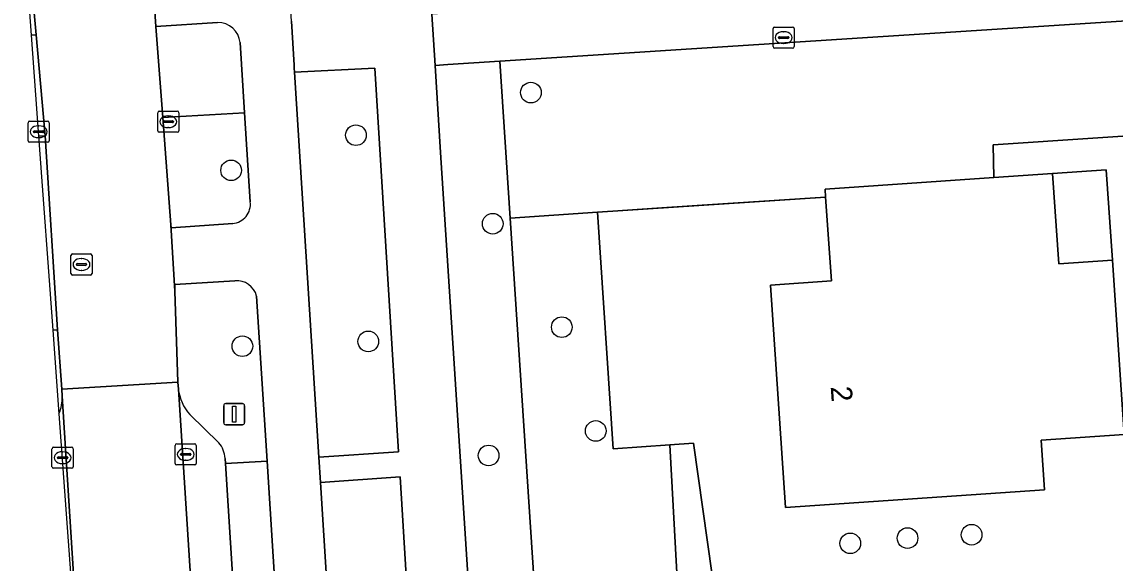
# Model space of a CAD drawing. Extents: x 160732 to 162107, y 387428 to 388479.
# Drawn here: x 160777.3 to 160829, y 387601.4 to 387627.1 of the extents above; entities that cross this region are included whole.
import ezdxf

# ---------------------------------------------------------------- set-up
doc = ezdxf.new("R2010")
doc.units = 0
for name, color, linetype in [('IMGEO_Berm_groen', 7, 'Continuous'), ('IMGEO_Boom', 7, 'Continuous'), ('IMGEO_Fietspad_gesloten', 7, 'Continuous'), ('IMGEO_Grasland_overig', 7, 'Continuous'), ('IMGEO_Groenvoorziening', 7, 'Continuous'), ('IMGEO_Hek', 7, 'Continuous'), ('IMGEO_Kolk', 7, 'Continuous'), ('IMGEO_Lichtmast', 7, 'Continuous'), ('IMGEO_Pand', 7, 'Continuous'), ('IMGEO_Pand_nummerreeks', 7, 'Continuous'), ('IMGEO_Parkeervlak_open', 7, 'Continuous'), ('IMGEO_Rijbaan_lokaal_gesloten', 7, 'Continuous'), ('IMGEO_Rioolput', 7, 'Continuous'), ('IMGEO_Terreindeel_open', 7, 'Continuous'), ('IMGEO_Verkeerseiland_open', 7, 'Continuous'), ('IMGEO_Voetpad_open', 7, 'Continuous')]:
    doc.layers.add(name, color=color, linetype=linetype)

msp = doc.modelspace()

# ---------------------------------------------------------------- linework, layer by layer
at = {"layer": 'IMGEO_Berm_groen'}
msp.add_lwpolyline([(160959.916, 387496.024), (160946.169, 387496.849), (160936.309, 387498.011), (160889.009, 387505.413), (160806.924, 387518.259), (160800.367, 387617.785), (160799.877, 387625.216), (160797.423, 387625.06), (160796.815, 387625.004), (160797.074, 387620.896), (160803.773, 387517.234), (160913.899, 387500), (160936.105, 387496.525), (160946.036, 387495.354), (160959.839, 387494.526), (160979.097, 387493.706), (160979.317, 387493.697), (160979.564, 387495.188), (160978.599, 387495.229)], close=True, dxfattribs=at)
at = {"layer": 'IMGEO_Boom'}
for centre in [(160801.351, 387623.729), (160793.069, 387621.71), (160787.163, 387620.047), (160799.546, 387617.519), (160802.814, 387612.622), (160787.696, 387611.721), (160793.654, 387611.946), (160804.422, 387607.707), (160799.351, 387606.547), (160822.211, 387602.793), (160816.467, 387602.387), (160819.178, 387602.634)]:
    msp.add_circle(centre, 0.489, dxfattribs=at)
at = {"layer": 'IMGEO_Fietspad_gesloten'}
for points in [[(160795.923, 387533.555), (160795.847, 387534.752), (160794.802, 387551.303), (160794.726, 387552.509), (160793.474, 387572.323), (160793.397, 387573.538), (160792.436, 387588.761), (160792.361, 387589.955), (160791.393, 387605.268), (160791.317, 387606.464), (160790.166, 387624.694), (160790.154, 387624.887), (160790.145, 387625.026), (160790.013, 387627.111), (160789.841, 387629.83), (160789.708, 387631.941), (160789.696, 387632.133), (160789.043, 387642.468), (160788.968, 387643.662), (160787.81, 387661.99), (160787.734, 387663.193), (160786.461, 387683.344)], [(160786.395, 387629.637), (160783.43, 387629.448), (160783.594, 387626.85), (160786.519, 387627.042)], [(160777.508, 387629.054), (160777.699, 387626.448), (160777.937, 387626.465), (160777.706, 387629.067), (160777.508, 387629.054)], [(160787.587, 387626.097), (160787.799, 387622.772), (160788.069, 387618.554)], [(160787.238, 387617.535), (160784.327, 387617.326), (160784.316, 387617.473), (160784.505, 387614.327), (160784.495, 387614.647), (160787.345, 387614.821)], [(160788.365, 387614.09), (160788.864, 387606.27), (160789.727, 387592.733), (160789.879, 387590.341), (160790.942, 387573.662), (160791.096, 387571.249), (160792.292, 387552.478), (160792.366, 387551.255), (160792.511, 387548.855), (160793.773, 387527.955), (160793.917, 387525.57), (160794.336, 387518.633), (160796.915, 387518.763), (160796.596, 387522.896), (160795.923, 387533.555)]]:
    msp.add_lwpolyline(points, dxfattribs=at)
for centre, radius, start, end in [((160786.55, 387626.001), 1.042, 5.2958, 91.6973), ((160787.159, 387618.448), 0.917, 274.9719, 6.6332), ((160787.431, 387613.864), 0.961, 13.5872, 95.157)]:
    msp.add_arc(centre, radius, start, end, dxfattribs=at)
at = {"layer": 'IMGEO_Grasland_overig'}
msp.add_lwpolyline([(160828.874, 387615.798), (160828.582, 387620.073), (160826.041, 387619.899), (160826.333, 387615.625)], close=True, dxfattribs=at)
at = {"layer": 'IMGEO_Groenvoorziening'}
for points in [[(160793.972, 387624.886), (160790.166, 387624.694), (160791.317, 387606.464), (160795.086, 387606.715)], [(160791.393, 387605.268), (160792.361, 387589.955), (160796.095, 387590.23), (160795.163, 387605.539)]]:
    msp.add_lwpolyline(points, close=True, dxfattribs=at)
for points in [[(160787.799, 387622.772), (160783.925, 387622.545), (160784.316, 387617.473), (160784.327, 387617.326), (160787.238, 387617.535)], [(160788.069, 387618.554), (160787.799, 387622.772)], [(160812.79, 387535.692), (160812.476, 387542.108), (160815.933, 387549.939), (160815.581, 387556.126), (160810.572, 387558.546), (160807.923, 387607.046), (160805.239, 387606.864), (160804.502, 387618.061), (160800.367, 387617.785), (160806.924, 387518.259)], [(160787.345, 387614.821), (160784.495, 387614.647), (160784.505, 387614.327), (160784.639, 387610.016), (160784.664, 387609.693)], [(160786.873, 387606.41), (160786.889, 387606.163), (160788.864, 387606.27), (160788.365, 387614.09)], [(160779.169, 387609.35), (160779.149, 387609.687), (160778.945, 387612.496), (160778.723, 387612.481)], [(160778.723, 387612.481), (160779.013, 387608.519)], [(160785.206, 387608.491), (160786.58, 387607.143)], [(160834.374, 387570.201), (160832.105, 387570.153), (160832.945, 387559.016), (160814.286, 387557.61), (160810.831, 387594.513), (160809.055, 387607.122), (160807.923, 387607.046), (160810.572, 387558.546), (160815.581, 387556.126), (160815.933, 387549.939), (160812.476, 387542.108), (160812.79, 387535.692), (160814.311, 387528.706), (160820.895, 387524.611), (160840.059, 387525.196), (160845.191, 387524.186), (160844.575, 387529.462), (160850.826, 387530.239), (160859.394, 387531.257), (160858.392, 387540.709), (160858.297, 387541.559), (160857.103, 387552.21)]]:
    msp.add_lwpolyline(points, dxfattribs=at)
for centre, radius, start, end in [((160787.159, 387618.448), 0.917, 274.9719, 6.6332), ((160787.431, 387613.864), 0.961, 13.5872, 95.157), ((160786.83, 387609.946), 2.181, 186.6742, 221.8685), ((160777.23, 387609.285), 1.94, 336.7742, 1.9321), ((160785.716, 387606.373), 1.158, 1.855, 41.7209)]:
    msp.add_arc(centre, radius, start, end, dxfattribs=at)
at = {"layer": 'IMGEO_Hek'}
for points in [[(160800.367, 387617.785), (160799.877, 387625.216)], [(160833.369, 387621.938), (160823.232, 387621.25), (160823.266, 387619.709)], [(160815.303, 387618.784), (160809.215, 387618.377)], [(160807.311, 387618.249), (160800.367, 387617.785)], [(160809.215, 387618.377), (160807.311, 387618.249)], [(160889.009, 387505.413), (160806.924, 387518.259), (160800.367, 387617.785)]]:
    msp.add_lwpolyline(points, dxfattribs=at)
at = {"layer": 'IMGEO_Kolk'}
for p, q in [((160812.814, 387625.905), (160812.814, 387626.757)), ((160812.889, 387626.831), (160813.741, 387626.831)), ((160813.302, 387626.611), (160813.327, 387626.611)), ((160813.815, 387626.757), (160813.815, 387625.905)), ((160813.073, 387626.325), (160813.073, 387626.337)), ((160813.511, 387626.288), (160813.113, 387626.288)), ((160813.116, 387626.374), (160813.514, 387626.374)), ((160813.325, 387626.051), (160813.3, 387626.051)), ((160813.557, 387626.337), (160813.557, 387626.325)), ((160813.741, 387625.831), (160812.889, 387625.831)), ((160783.761, 387622.848), (160784.613, 387622.848)), ((160777.627, 387622.375), (160778.479, 387622.375)), ((160783.686, 387621.922), (160783.686, 387622.774)), ((160783.945, 387622.342), (160783.945, 387622.354)), ((160783.988, 387622.391), (160784.386, 387622.391)), ((160784.174, 387622.628), (160784.199, 387622.628)), ((160784.429, 387622.354), (160784.429, 387622.342)), ((160784.687, 387622.774), (160784.687, 387621.922)), ((160777.552, 387621.449), (160777.552, 387622.301)), ((160777.811, 387621.869), (160777.811, 387621.881)), ((160778.249, 387621.832), (160777.851, 387621.832)), ((160777.854, 387621.918), (160778.252, 387621.918)), ((160778.04, 387622.155), (160778.065, 387622.155)), ((160778.295, 387621.881), (160778.295, 387621.869)), ((160778.553, 387622.301), (160778.553, 387621.449)), ((160784.613, 387621.848), (160783.761, 387621.848)), ((160784.383, 387622.305), (160783.985, 387622.305)), ((160784.197, 387622.068), (160784.172, 387622.068)), ((160778.479, 387621.375), (160777.627, 387621.375)), ((160778.063, 387621.595), (160778.038, 387621.595)), ((160778.684, 387606.015), (160778.684, 387606.867)), ((160778.759, 387606.941), (160779.611, 387606.941)), ((160779.685, 387606.867), (160779.685, 387606.015)), ((160784.513, 387606.171), (160784.513, 387607.023)), ((160784.588, 387607.097), (160785.44, 387607.097)), ((160785.001, 387606.877), (160785.026, 387606.877)), ((160785.514, 387607.023), (160785.514, 387606.171)), ((160778.943, 387606.435), (160778.943, 387606.447)), ((160779.381, 387606.398), (160778.983, 387606.398)), ((160778.986, 387606.484), (160779.384, 387606.484)), ((160779.172, 387606.721), (160779.197, 387606.721)), ((160779.427, 387606.447), (160779.427, 387606.435)), ((160784.772, 387606.591), (160784.772, 387606.603)), ((160785.21, 387606.554), (160784.812, 387606.554)), ((160784.815, 387606.64), (160785.213, 387606.64)), ((160785.024, 387606.317), (160784.999, 387606.317)), ((160785.256, 387606.603), (160785.256, 387606.591)), ((160779.611, 387605.941), (160778.759, 387605.941)), ((160779.195, 387606.161), (160779.17, 387606.161)), ((160785.44, 387606.097), (160784.588, 387606.097))]:
    msp.add_line(p, q, dxfattribs=at)
for points in [[(160812.814, 387625.905), (160812.814, 387626.757)], [(160812.889, 387626.831), (160813.741, 387626.831)], [(160813.815, 387626.757), (160813.815, 387625.905)], [(160813.741, 387625.831), (160812.889, 387625.831)], [(160783.761, 387622.848), (160784.613, 387622.848)], [(160777.627, 387622.375), (160778.479, 387622.375)], [(160783.686, 387621.922), (160783.686, 387622.774)], [(160784.687, 387622.774), (160784.687, 387621.922)], [(160777.552, 387621.449), (160777.552, 387622.301)], [(160778.553, 387622.301), (160778.553, 387621.449)], [(160784.613, 387621.848), (160783.761, 387621.848)], [(160778.479, 387621.375), (160777.627, 387621.375)], [(160778.684, 387606.015), (160778.684, 387606.867)], [(160778.759, 387606.941), (160779.611, 387606.941)], [(160779.685, 387606.867), (160779.685, 387606.015)], [(160784.513, 387606.171), (160784.513, 387607.023)], [(160784.588, 387607.097), (160785.44, 387607.097)], [(160785.514, 387607.023), (160785.514, 387606.171)], [(160779.611, 387605.941), (160778.759, 387605.941)], [(160785.44, 387606.097), (160784.588, 387606.097)]]:
    msp.add_lwpolyline(points, dxfattribs=at)
for centre, radius, start, end in [((160812.891, 387626.755), 0.0765, 91.552, 178.448), ((160812.891, 387626.755), 0.0765, 91.552, 178.448), ((160813.739, 387626.755), 0.0765, 1.552, 88.448), ((160813.739, 387626.755), 0.0765, 1.552, 88.448), ((160813.113, 387626.334), 0.0403, 85.8775, 175.7526), ((160813.11, 387626.324), 0.0366, 178.938, 274.7102), ((160813.514, 387626.331), 0.043, 264.8664, 352.4533), ((160813.518, 387626.336), 0.0386, 1.7309, 96.639), ((160812.891, 387625.907), 0.0765, 181.552, 268.448), ((160812.891, 387625.907), 0.0765, 181.552, 268.448), ((160813.739, 387625.907), 0.0765, 271.552, 358.448), ((160813.739, 387625.907), 0.0765, 271.552, 358.448), ((160783.763, 387622.772), 0.0765, 91.552, 178.448), ((160783.763, 387622.772), 0.0765, 91.552, 178.448), ((160784.611, 387622.772), 0.0765, 1.552, 88.448), ((160784.611, 387622.772), 0.0765, 1.552, 88.448), ((160777.629, 387622.299), 0.0765, 91.552, 178.448), ((160777.629, 387622.299), 0.0765, 91.552, 178.448), ((160778.477, 387622.299), 0.0765, 1.552, 88.448), ((160778.477, 387622.299), 0.0765, 1.552, 88.448), ((160783.985, 387622.351), 0.0403, 85.8775, 175.7526), ((160783.982, 387622.341), 0.0366, 178.938, 274.7102), ((160784.386, 387622.348), 0.043, 264.8664, 352.4533), ((160784.39, 387622.353), 0.0386, 1.7309, 96.639), ((160777.851, 387621.878), 0.0403, 85.8775, 175.7526), ((160777.848, 387621.868), 0.0366, 178.938, 274.7102), ((160778.252, 387621.875), 0.043, 264.8664, 352.4533), ((160778.256, 387621.88), 0.0386, 1.7309, 96.639), ((160783.763, 387621.924), 0.0765, 181.552, 268.448), ((160783.763, 387621.924), 0.0765, 181.552, 268.448), ((160784.611, 387621.924), 0.0765, 271.552, 358.448), ((160784.611, 387621.924), 0.0765, 271.552, 358.448), ((160777.629, 387621.451), 0.0765, 181.552, 268.448), ((160777.629, 387621.451), 0.0765, 181.552, 268.448), ((160778.477, 387621.451), 0.0765, 271.552, 358.448), ((160778.477, 387621.451), 0.0765, 271.552, 358.448), ((160778.761, 387606.865), 0.0765, 91.552, 178.448), ((160778.761, 387606.865), 0.0765, 91.552, 178.448), ((160779.609, 387606.865), 0.0765, 1.552, 88.448), ((160779.609, 387606.865), 0.0765, 1.552, 88.448), ((160784.59, 387607.021), 0.0765, 91.552, 178.448), ((160784.59, 387607.021), 0.0765, 91.552, 178.448), ((160785.438, 387607.021), 0.0765, 1.552, 88.448), ((160785.438, 387607.021), 0.0765, 1.552, 88.448), ((160778.983, 387606.444), 0.0403, 85.8775, 175.7526), ((160778.98, 387606.434), 0.0366, 178.938, 274.7102), ((160779.384, 387606.441), 0.043, 264.8664, 352.4533), ((160779.388, 387606.446), 0.0386, 1.7309, 96.639), ((160784.812, 387606.6), 0.0403, 85.8775, 175.7526), ((160784.809, 387606.59), 0.0366, 178.938, 274.7102), ((160785.213, 387606.597), 0.043, 264.8664, 352.4533), ((160785.217, 387606.602), 0.0386, 1.7309, 96.639), ((160778.761, 387606.017), 0.0765, 181.552, 268.448), ((160778.761, 387606.017), 0.0765, 181.552, 268.448), ((160779.609, 387606.017), 0.0765, 271.552, 358.448), ((160779.609, 387606.017), 0.0765, 271.552, 358.448), ((160784.59, 387606.173), 0.0765, 181.552, 268.448), ((160784.59, 387606.173), 0.0765, 181.552, 268.448), ((160785.438, 387606.173), 0.0765, 271.552, 358.448), ((160785.438, 387606.173), 0.0765, 271.552, 358.448)]:
    msp.add_arc(centre, radius, start, end, dxfattribs=at)
for centre, major_axis, ratio, start_param, end_param in [((160813.301, 387626.331), (-0.387, 0.002), 0.722429, 4.712389, 7.853982), ((160813.326, 387626.331), (-0.39, 0.002), 0.717154, 1.570796, 4.712389), ((160784.173, 387622.348), (-0.387, 0.002), 0.722429, 4.712389, 7.853982), ((160784.198, 387622.348), (-0.39, 0.002), 0.717154, 1.570796, 4.712389), ((160778.039, 387621.875), (-0.387, 0.002), 0.722429, 4.712389, 7.853982), ((160778.064, 387621.875), (-0.39, 0.002), 0.717154, 1.570796, 4.712389), ((160785, 387606.597), (-0.387, 0.002), 0.722429, 4.712389, 7.853982), ((160785.025, 387606.597), (-0.39, 0.002), 0.717154, 1.570796, 4.712389), ((160779.171, 387606.441), (-0.387, 0.002), 0.722429, 4.712389, 7.853982), ((160779.196, 387606.441), (-0.39, 0.002), 0.717154, 1.570796, 4.712389)]:
    msp.add_ellipse(centre, major_axis=major_axis, ratio=ratio, start_param=start_param, end_param=end_param, dxfattribs=at)
at = {"layer": 'IMGEO_Lichtmast'}
for p, q in [((160786.811, 387608.105), (160786.811, 387608.905)), ((160786.811, 387608.905), (160786.811, 387608.105)), ((160786.911, 387609.005), (160787.701, 387609.005)), ((160787.701, 387609.005), (160786.911, 387609.005)), ((160787.801, 387608.905), (160787.801, 387608.105)), ((160787.801, 387608.105), (160787.801, 387608.905)), ((160787.701, 387608.005), (160786.911, 387608.005)), ((160786.911, 387608.005), (160787.701, 387608.005))]:
    msp.add_line(p, q, dxfattribs=at)
msp.add_lwpolyline([(160787.231, 387608.88), (160787.381, 387608.88), (160787.381, 387608.13), (160787.231, 387608.13), (160787.231, 387608.88)], dxfattribs=at)
for centre, start, end in [((160786.911, 387608.905), 90, 180), ((160786.911, 387608.905), 90, 180), ((160787.701, 387608.905), 0, 90), ((160787.701, 387608.905), 360, 90), ((160786.911, 387608.105), 180, 270), ((160786.911, 387608.105), 180, 270), ((160787.701, 387608.105), 270, 0), ((160787.701, 387608.105), 270, 0)]:
    msp.add_arc(centre, 0.1, start, end, dxfattribs=at)
at = {"layer": 'IMGEO_Pand'}
msp.add_lwpolyline([(160815.277, 387619.163), (160815.303, 387618.784), (160815.574, 387614.813), (160812.685, 387614.615), (160813.405, 387604.09), (160825.659, 387604.927), (160825.499, 387607.273), (160829.438, 387607.542), (160828.874, 387615.798), (160826.333, 387615.625), (160826.041, 387619.899), (160823.266, 387619.709)], close=True, dxfattribs=at)
at = {"layer": 'IMGEO_Parkeervlak_open'}
for points in [[(160784.664, 387609.693), (160790.465, 387519.422)], [(160780.621, 387586.572), (160779.169, 387609.35)], [(160779.013, 387608.519), (160780.621, 387586.572)], [(160786.58, 387607.143), (160785.206, 387608.491)], [(160789.114, 387571.117), (160788.963, 387573.502), (160787.899, 387590.248), (160787.748, 387592.634), (160786.889, 387606.163), (160786.873, 387606.41)]]:
    msp.add_lwpolyline(points, dxfattribs=at)
for centre, radius, start, end in [((160786.83, 387609.946), 2.181, 186.6742, 221.8685), ((160777.23, 387609.285), 1.94, 336.7742, 1.9321), ((160785.716, 387606.373), 1.158, 1.855, 41.7209)]:
    msp.add_arc(centre, radius, start, end, dxfattribs=at)
at = {"layer": 'IMGEO_Rijbaan_lokaal_gesloten'}
msp.add_lwpolyline([(160783.594, 387626.85), (160783.43, 387629.448), (160782.829, 387638.652), (160777.258, 387638.23), (160777.706, 387629.067), (160777.937, 387626.465), (160778.363, 387621.675), (160778.945, 387612.496), (160779.149, 387609.687), (160784.639, 387610.016), (160784.505, 387614.327), (160784.316, 387617.473), (160783.925, 387622.545)], close=True, dxfattribs=at)
msp.add_lwpolyline([(160792.91, 387501.147), (160791.399, 387512.285), (160790.842, 387516.315), (160790.465, 387519.422), (160784.664, 387609.693), (160784.639, 387610.016), (160779.149, 387609.687), (160779.169, 387609.35), (160780.621, 387586.572), (160785.293, 387522.822), (160785.826, 387494.63)], dxfattribs=at)
at = {"layer": 'IMGEO_Rioolput'}
for p, q in [((160779.579, 387615.165), (160779.579, 387616.017)), ((160779.654, 387616.091), (160780.506, 387616.091)), ((160779.838, 387615.585), (160779.838, 387615.597)), ((160779.881, 387615.634), (160780.279, 387615.634)), ((160780.067, 387615.871), (160780.092, 387615.871)), ((160780.322, 387615.597), (160780.322, 387615.585)), ((160780.58, 387616.017), (160780.58, 387615.165)), ((160780.506, 387615.091), (160779.654, 387615.091)), ((160780.276, 387615.548), (160779.878, 387615.548)), ((160780.09, 387615.311), (160780.065, 387615.311))]:
    msp.add_line(p, q, dxfattribs=at)
for points in [[(160779.579, 387615.165), (160779.579, 387616.017)], [(160779.654, 387616.091), (160780.506, 387616.091)], [(160780.58, 387616.017), (160780.58, 387615.165)], [(160780.506, 387615.091), (160779.654, 387615.091)]]:
    msp.add_lwpolyline(points, dxfattribs=at)
for centre, radius, start, end in [((160779.656, 387616.015), 0.0765, 91.552, 178.448), ((160779.656, 387616.015), 0.0765, 91.552, 178.448), ((160779.878, 387615.594), 0.0403, 85.8775, 175.7526), ((160780.283, 387615.596), 0.0386, 1.7309, 96.639), ((160780.504, 387616.015), 0.0765, 1.552, 88.448), ((160780.504, 387616.015), 0.0765, 1.552, 88.448), ((160779.656, 387615.167), 0.0765, 181.552, 268.448), ((160779.656, 387615.167), 0.0765, 181.552, 268.448), ((160779.875, 387615.584), 0.0366, 178.938, 274.7102), ((160780.279, 387615.591), 0.043, 264.8664, 352.4533), ((160780.504, 387615.167), 0.0765, 271.552, 358.448), ((160780.504, 387615.167), 0.0765, 271.552, 358.448)]:
    msp.add_arc(centre, radius, start, end, dxfattribs=at)
for centre, major_axis, ratio, start_param, end_param in [((160780.066, 387615.591), (-0.387, 0.002), 0.722429, 4.712389, 7.853982), ((160780.091, 387615.591), (-0.39, 0.002), 0.717154, 1.570796, 4.712389)]:
    msp.add_ellipse(centre, major_axis=major_axis, ratio=ratio, start_param=start_param, end_param=end_param, dxfattribs=at)
at = {"layer": 'IMGEO_Terreindeel_open'}
msp.add_lwpolyline([(160812.685, 387614.615), (160815.574, 387614.813), (160815.303, 387618.784), (160804.502, 387618.061), (160805.239, 387606.864), (160807.923, 387607.046), (160809.055, 387607.122), (160810.831, 387594.513), (160830.159, 387595.967), (160830.648, 387596.042), (160830.372, 387600.085), (160835.017, 387600.403), (160833.369, 387621.938), (160823.232, 387621.25), (160823.266, 387619.709), (160826.041, 387619.899), (160828.582, 387620.073), (160828.874, 387615.798), (160829.438, 387607.542), (160825.499, 387607.273), (160825.659, 387604.927), (160813.405, 387604.09)], close=True, dxfattribs=at)
at = {"layer": 'IMGEO_Verkeerseiland_open'}
msp.add_lwpolyline([(160777.699, 387626.448), (160778.05, 387621.657), (160778.363, 387621.675), (160777.937, 387626.465), (160777.699, 387626.448)], dxfattribs=at)
msp.add_lwpolyline([(160778.723, 387612.481), (160778.945, 387612.496), (160778.363, 387621.675), (160778.05, 387621.657)], close=True, dxfattribs=at)
at = {"layer": 'IMGEO_Voetpad_open'}
for points in [[(160832.974, 387627.341), (160833.359, 387622.074), (160833.369, 387621.938), (160841.563, 387622.494), (160841.554, 387622.65), (160841.551, 387622.692), (160841.145, 387630.006), (160796.661, 387627.444), (160796.815, 387625.004), (160797.423, 387625.06), (160799.877, 387625.216)], [(160832.974, 387627.341), (160799.877, 387625.216), (160800.367, 387617.785), (160804.502, 387618.061), (160815.303, 387618.784), (160815.277, 387619.163), (160823.266, 387619.709), (160823.232, 387621.25), (160833.369, 387621.938), (160833.359, 387622.074)], [(160788.864, 387606.27), (160786.889, 387606.163), (160787.748, 387592.634), (160789.727, 387592.733)]]:
    msp.add_lwpolyline(points, close=True, dxfattribs=at)
for points in [[(160786.519, 387627.042), (160783.594, 387626.85), (160783.925, 387622.545), (160787.799, 387622.772), (160787.587, 387626.097)], [(160790.013, 387627.111), (160790.145, 387625.026), (160790.154, 387624.887), (160790.166, 387624.694), (160793.972, 387624.886), (160795.086, 387606.715), (160791.317, 387606.464), (160791.393, 387605.268), (160795.163, 387605.539), (160796.095, 387590.23), (160792.361, 387589.955), (160792.436, 387588.761), (160796.174, 387589.027), (160797.167, 387573.746), (160793.397, 387573.538), (160793.474, 387572.323), (160797.234, 387572.557), (160798.539, 387552.754), (160794.726, 387552.509), (160794.802, 387551.303), (160798.6, 387551.469), (160799.673, 387535.062)], [(160803.773, 387517.234), (160797.074, 387620.896), (160796.815, 387625.004), (160796.661, 387627.444)]]:
    msp.add_lwpolyline(points, dxfattribs=at)
msp.add_arc((160786.55, 387626.001), 1.042, 5.2958, 91.6973, dxfattribs=at)

# ---------------------------------------------------------------- texts
at = {"layer": 'IMGEO_Pand_nummerreeks'}
msp.add_text('2', height=1, rotation=273.9134, dxfattribs=at).set_placement((160815.54, 387609.802))

doc.saveas('drawing.dxf')
